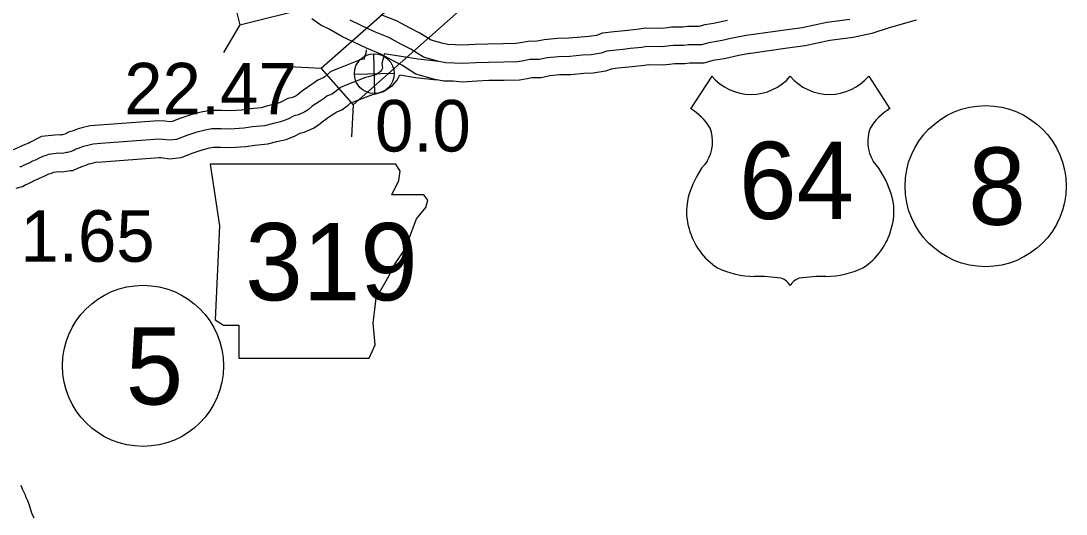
# Model space of a CAD drawing. Extents: x 31699 to 244310, y -8841 to 11474.
# Drawn here: x 102556 to 103127, y 1951 to 2221 of the extents above; entities that cross this region are included whole.
import ezdxf

# ---------------------------------------------------------------- set-up
doc = ezdxf.new("R2010")
doc.units = 0
for name, color, linetype in [('B_Logo', 7, 'Continuous'), ('G-ANNO-TEXT', 7, 'Continuous'), ('Level 21', 7, 'Continuous'), ('R_Border Notes', 7, 'Continuous'), ('R_Draft', 7, 'Continuous'), ('R_XS_EARTHWORK_STAGE1', 7, 'Continuous'), ('R_XS_EARTHWORK_STAGE2', 7, 'Continuous'), ('S_AREA_CALC', 7, 'Continuous'), ('S_WALL_ANNOT', 7, 'Continuous')]:
    doc.layers.add(name, color=color, linetype=linetype)

msp = doc.modelspace()

# ---------------------------------------------------------------- linework, layer by layer
for p, q in [((102933.59, 2190.71), (102922.06, 2172.86)), ((103019.39, 2190.71), (103030.93, 2172.86))]:
    msp.add_line(p, q)
for centre, radius, start, end in [((102955.08, 2208.78), 28.08, 220.075, 319.6701), ((102997.9, 2208.78), 28.08, 220.3299, 319.925), ((102906.98, 2146.96), 29.98, 30.7809, 59.9883), ((103046, 2146.96), 29.98, 120.0117, 149.2191), ((102913.57, 2154.86), 20.55, 328.8105, 21.2108), ((103039.41, 2154.86), 20.55, 158.7892, 211.1895), ((102967.31, 2112.74), 47.94, 138.9565, 162.6913), ((102985.67, 2112.74), 47.94, 17.3087, 41.0435), ((102951.49, 2116.67), 31.68, 160.9576, 197.3819), ((103001.49, 2116.67), 31.68, 342.6181, 19.0424), ((102956.64, 2116.76), 36.66, 195.1074, 237.1312), ((102996.34, 2116.76), 36.66, 302.8688, 344.8926), ((102957.33, 2128.3), 47.07, 244.0771, 269.5779), ((102995.65, 2128.3), 47.07, 270.4221, 295.9229), ((102958.42, 1995.02), 86.22, 81.1942, 90.9539), ((102969.2, 2072.33), 8.26, 28.0342, 72.9864), ((102983.78, 2072.33), 8.26, 107.0136, 151.9658), ((102994.57, 1995.02), 86.22, 89.0461, 98.8058)]:
    msp.add_arc(centre, radius, start, end)
at = {"layer": 'B_Logo'}
for points in [[(103009.06, 2221.57), (102996.52, 2219.92), (102983, 2217.11), (102973.58, 2215.86), (102952.34, 2212.83)], [(102952.34, 2212.83), (102946.71, 2211.7), (102944.13, 2211.3), (102939.23, 2210.17), (102936.24, 2209.62), (102932, 2208.91), (102927.97, 2207.8), (102920.97, 2207.74), (102918.38, 2207.41), (102912.52, 2207.45), (102910.73, 2207.13), (102906.74, 2206.76), (102898.08, 2206.93), (102895.43, 2206.39), (102888.98, 2205.75), (102885.27, 2205.25), (102881.34, 2204.94), (102876.3, 2204.27), (102873.13, 2203.19), (102867.76, 2202.31), (102862.97, 2202.05), (102856, 2201.32), (102849.8, 2201.29), (102843.62, 2200.66), (102839.25, 2199.74), (102834.26, 2199.67), (102830.94, 2199.05), (102827.56, 2198.42), (102819.97, 2198.29), (102811.58, 2198.19), (102804.86, 2197.95), (102797.41, 2197.48), (102792.94, 2197.83), (102788.34, 2197.97), (102784.52, 2198.67), (102776.13, 2201.05), (102769.28, 2205.4), (102763.81, 2208.12), (102757.12, 2211.75), (102748.97, 2215), (102742.42, 2218.23), (102736.14, 2221.19)], [(102784.52, 2198.67), (102773.16, 2199.9), (102754.63, 2202.94), (102754.29, 2200.73), (102753.98, 2199.78), (102753.67, 2198.84), (102753.44, 2197.63), (102753.71, 2194.97), (102753.2, 2193.96), (102752.5, 2193.07), (102751.38, 2192.31), (102750.01, 2191.4), (102748.62, 2190.96), (102746.11, 2190.29), (102744.45, 2189.92), (102734.3, 2185.91), (102730.81, 2184.54), (102728.6, 2182.62), (102726.45, 2180.96), (102723.35, 2179.67), (102722.04, 2178.7), (102719.23, 2176.89), (102715.37, 2174.19), (102713.09, 2172.26), (102711.32, 2171.14), (102707.77, 2169.51), (102705.39, 2168.98), (102701.91, 2167.22), (102698.08, 2165.71), (102693.51, 2164.65), (102689.28, 2163.54), (102682.7, 2162.9), (102677.99, 2162.17), (102670.41, 2161.63), (102665.61, 2161.9), (102660.48, 2161.96), (102656.9, 2161.2), (102651.81, 2159.86), (102646.86, 2158.26), (102641.19, 2156.04), (102637.47, 2155.61), (102633.79, 2156.11), (102631.46, 2156.25), (102599.88, 2153.86), (102595.62, 2153.55), (102591.92, 2152.65), (102590.13, 2152.2), (102587.96, 2151.27), (102586.24, 2150.83), (102584.99, 2149.99), (102584, 2149.76), (102583.01, 2149.34), (102582.35, 2149.05), (102581.62, 2149.03), (102581.09, 2148.89), (102579.7, 2148.65), (102578.24, 2148.48), (102576.91, 2148.51), (102571.19, 2147.95), (102569.48, 2147.11), (102568.42, 2146.94), (102565.86, 2145.67), (102564.48, 2144.97), (102562.57, 2144.25), (102560.86, 2143.34), (102558.82, 2142.48), (102557.5, 2141.78), (102556.39, 2141.21), (102555.53, 2141.06)]]:
    msp.add_lwpolyline(points, dxfattribs=at)
at = {"layer": 'G-ANNO-TEXT'}
msp.add_lwpolyline([(102659.52, 2142.66), (102664.6, 2108.82), (102662.34, 2057.5), (102666.85, 2054.68), (102675.31, 2054.68), (102675.31, 2036.64), (102746.37, 2036.64), (102749.75, 2043.97), (102748.62, 2055.81), (102750.31, 2069.34), (102756.52, 2080.06), (102760.47, 2087.95), (102766.1, 2096.41), (102769.49, 2105.44), (102772.31, 2112.77), (102777.38, 2118.97), (102778.51, 2122.92), (102776.26, 2125.74), (102758.77, 2125.74), (102762.72, 2133.63), (102763.29, 2138.71), (102760.95, 2142.61)], close=True, dxfattribs=at)
at = {"layer": 'Level 21'}
for p, q in [((102749.48, 2181.19), (102748.98, 2202.89)), ((102738.39, 2191.79), (102760.08, 2192.29))]:
    msp.add_line(p, q, dxfattribs=at)
msp.add_circle((102749.23, 2192.04), 10.85, dxfattribs=at)
at = {"layer": 'R_Border Notes'}
for centre in [(103083.22, 2130.57), (102622.87, 2032.41)]:
    msp.add_circle(centre, 44, dxfattribs=at)
at = {"layer": 'R_Draft'}
msp.add_lwpolyline([(102556.07, 1967.28), (102556.92, 1965.24), (102558.48, 1962.01), (102558.7, 1961.01), (102559.76, 1958.84), (102560.63, 1956.39), (102561.94, 1952.16), (102563.22, 1949.46)], dxfattribs=at)
at = {"layer": 'R_XS_EARTHWORK_STAGE1'}
for p, q in [((102675.85, 2218.74), (102666.8, 2203.64)), ((102675.85, 2218.74), (102666.8, 2203.64)), ((102720.25, 2194.78), (102702.69, 2195.84)), ((102737.77, 2175.03), (102736.72, 2157.46))]:
    msp.add_line(p, q, dxfattribs=at)
for points in [[(102746.25, 2263.6), (102669.43, 2244.35), (102675.85, 2218.74), (102752.67, 2238)], [(102746.25, 2263.6), (102669.43, 2244.35), (102675.85, 2218.74), (102752.67, 2238)], [(102737.77, 2175.03), (102797.02, 2227.58), (102779.51, 2247.33), (102720.25, 2194.78)]]:
    msp.add_lwpolyline(points, close=True, dxfattribs=at)
at = {"layer": 'R_XS_EARTHWORK_STAGE2'}
for points in [[(102744.82, 2204.96), (102744.53, 2203.05), (102744.47, 2202.88), (102743.97, 2201.35), (102743.71, 2200), (102743.71, 2200), (102741.49, 2199.5), (102730.65, 2195.21), (102725.55, 2193.23), (102722.26, 2190.35), (102721.39, 2189.69), (102718.38, 2188.44), (102716.35, 2186.93), (102713.65, 2185.19), (102709.26, 2182.11), (102707.16, 2180.34), (102706.55, 2179.95), (102704.56, 2179.04), (102701.99, 2178.47), (102697.81, 2176.35), (102695.11, 2175.29), (102691.11, 2174.36), (102687.51, 2173.41), (102681.45, 2172.82), (102676.87, 2172.11), (102670.34, 2171.65), (102665.95, 2171.9), (102659.48, 2171.98), (102654.59, 2170.93), (102649, 2169.46), (102643.49, 2167.68), (102638.74, 2165.82), (102637.57, 2165.69), (102634.76, 2166.07), (102631.37, 2166.27), (102599.13, 2163.83), (102594.06, 2163.46), (102589.52, 2162.36), (102586.93, 2161.71), (102584.72, 2160.76), (102582.08, 2160.08), (102581.03, 2159.37), (102580.22, 2159.02), (102578.9, 2158.66), (102578.27, 2158.55), (102577.77, 2158.49), (102576.54, 2158.52), (102567.49, 2157.64), (102561.36, 2154.61), (102560.43, 2154.13), (102558.43, 2153.38), (102556.56, 2152.38), (102551.6, 2150.3)], [(102583, 2139.07), (102584.55, 2139.11), (102586.98, 2140.16), (102590.04, 2141.48), (102591.19, 2141.78), (102593.33, 2142.69), (102594.31, 2142.94), (102597.18, 2143.64), (102600.62, 2143.89), (102631.54, 2146.22), (102632.82, 2146.15), (102637.37, 2145.53), (102643.63, 2146.26), (102650.22, 2148.84), (102654.62, 2150.26), (102659.22, 2151.47), (102661.47, 2151.95), (102665.27, 2151.91), (102670.49, 2151.61), (102679.11, 2152.22), (102683.95, 2152.97), (102691.05, 2153.67), (102695.92, 2154.95), (102701.06, 2156.14), (102706, 2158.08), (102708.79, 2159.49), (102710.98, 2159.98), (102716.1, 2162.33), (102719.02, 2164.17), (102721.49, 2166.26), (102724.81, 2168.59), (102727.74, 2170.47), (102728.32, 2170.91), (102731.5, 2172.23), (102734.94, 2174.88), (102736.07, 2175.86), (102737.96, 2176.6), (102747.42, 2180.34), (102748.51, 2180.59), (102751.41, 2181.36), (102754.35, 2182.28), (102756.97, 2184.01), (102759.38, 2185.67), (102761.68, 2188.54), (102763.11, 2191.41), (102771.81, 2189.99), (102783.44, 2188.73)], [(102553.58, 2129.48), (102556.98, 2130.34), (102558.82, 2131.48), (102558.86, 2131.5), (102559.6, 2131.63), (102562.12, 2132.9), (102563.12, 2133.44), (102565.16, 2134.3), (102566.7, 2135.12), (102568.52, 2135.81), (102570.35, 2136.74), (102571.47, 2137.29), (102572.53, 2137.45), (102573.99, 2138.18), (102577.27, 2138.49), (102578.71, 2138.46), (102581.13, 2138.75), (102583, 2139.07)]]:
    msp.add_lwpolyline(points, dxfattribs=at)
at = {"layer": 'S_AREA_CALC'}
for points in [[(102954.3, 2203.02), (102948.46, 2201.86), (102946.02, 2201.48), (102941.26, 2200.37), (102937.98, 2199.77), (102934.16, 2199.13), (102929.35, 2197.81), (102921.66, 2197.75), (102919, 2197.4), (102913.36, 2197.44), (102912.07, 2197.21), (102907.12, 2196.75), (102898.99, 2196.91), (102896.92, 2196.49), (102890.15, 2195.81), (102886.32, 2195.3), (102882.39, 2194.99), (102878.6, 2194.49), (102875.58, 2193.45), (102868.84, 2192.35), (102863.76, 2192.07), (102856.54, 2191.33), (102850.34, 2191.29), (102845.16, 2190.76), (102840.36, 2189.75), (102835.26, 2189.68), (102832.77, 2189.22), (102828.57, 2188.44), (102820.12, 2188.29), (102811.82, 2188.2), (102805.36, 2187.96), (102797.34, 2187.46), (102792.39, 2187.84), (102787.27, 2188), (102782.25, 2188.92), (102772, 2191.82), (102764.36, 2196.68), (102759.2, 2199.25), (102752.87, 2202.68), (102744.9, 2205.86), (102738.07, 2209.22), (102731.54, 2212.31), (102724.55, 2216.25), (102720.04, 2218.5), (102715.06, 2222.01)], [(102942.23, 2221.13), (102937.2, 2219.96), (102934.51, 2219.47), (102929.84, 2218.68), (102926.58, 2217.79), (102920.29, 2217.74), (102917.77, 2217.41), (102911.68, 2217.45), (102909.39, 2217.05), (102906.37, 2216.77), (102897.17, 2216.95), (102893.93, 2216.29), (102887.82, 2215.68), (102884.21, 2215.2), (102880.3, 2214.89), (102874, 2214.05), (102870.69, 2212.92), (102866.68, 2212.26), (102862.18, 2212.02), (102855.45, 2211.32), (102849.26, 2211.29), (102842.08, 2210.55), (102838.14, 2209.73), (102833.26, 2209.66), (102829.11, 2208.88), (102826.56, 2208.41), (102819.83, 2208.29), (102811.34, 2208.19), (102804.36, 2207.94), (102797.48, 2207.5), (102793.48, 2207.81), (102789.4, 2207.94), (102786.79, 2208.42), (102780.26, 2210.27), (102774.2, 2214.12), (102768.42, 2217), (102761.36, 2220.82), (102753.04, 2224.14)], [(103045.22, 2221.24), (103030.48, 2217.04), (103021.1, 2214.04), (103010.82, 2211.72), (102998.19, 2210.06), (102984.68, 2207.25), (102974.94, 2205.95), (102953.75, 2202.93)]]:
    msp.add_lwpolyline(points, dxfattribs=at)

# ---------------------------------------------------------------- texts
msp.add_text('64', height=42.24).set_placement((102948.49, 2112.63))
at = {"layer": 'G-ANNO-TEXT'}
msp.add_text('319', height=42.24, dxfattribs=at).set_placement((102678.72, 2068.19))
at = {"layer": 'R_Border Notes'}
for s, p in [('8', (103073.77, 2109.45)), ('5', (102613.42, 2011.29))]:
    msp.add_text(s, height=42.24, dxfattribs=at).set_placement(p)
at = {"layer": 'S_WALL_ANNOT'}
for s, p in [('22.47', (102612.62, 2169.76)), ('0.0', (102749.62, 2149.5)), ('1.65', (102555.92, 2089.26))]:
    msp.add_text(s, height=28.16, dxfattribs=at).set_placement(p)

doc.saveas('drawing.dxf')
